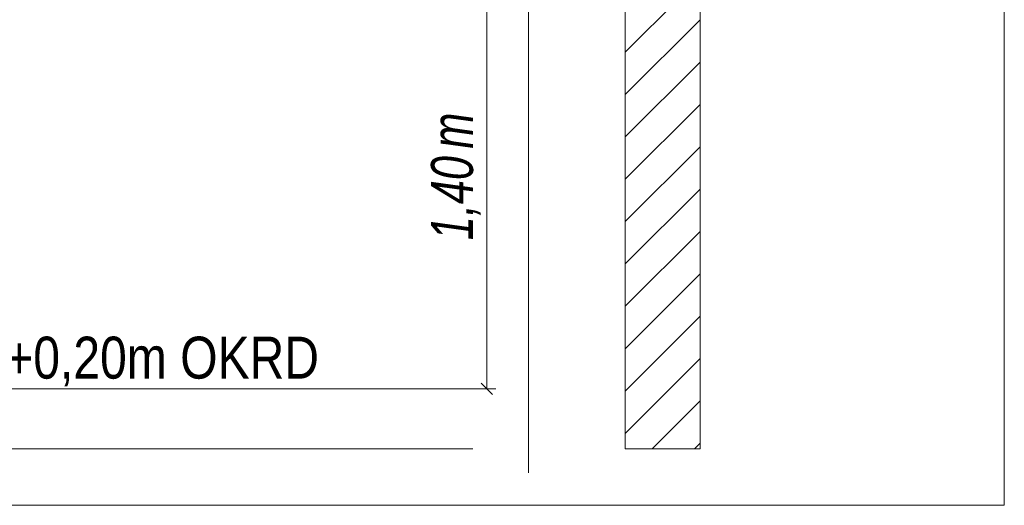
# Model space of a CAD drawing. Extents: x -620 to 300, y 62 to 1162.
# Tile 284 of 307: x 155 to 188, y 994 to 1010. Entities that reach past the tile are written whole.
import ezdxf
from ezdxf.lldxf.tags import DXFTag

# ---------------------------------------------------------------- set-up
doc = ezdxf.new("R2010")
doc.units = 0
doc.layers.get('0').update_dxf_attribs({"lineweight": 13})
for name, color, linetype, lineweight, true_color in [('E_Aussparung Bemaßung-A06G955D8I', 5, 'Continuous', 9, 0x0000ff), ('E_Detail_Beschriftung', 7, 'Continuous', 13, 0x009900), ('E_Detail_Wandschraffur', 7, 'Continuous', 5, 0xc0c0c0)]:
    doc.layers.add(name, color=color, linetype=linetype, lineweight=lineweight, true_color=true_color)
doc.layers.add('E_Detail_Linie_Text_Bem', color=7, linetype='Continuous', lineweight=13)
doc.styles.get("Standard").update_dxf_attribs({"font": 'ARIALN.TTF'})
tags = doc.linetypes.add('fein_strichliert', pattern=[4, 1, -2, 1]).pattern_tags.tags
tags[8:9] = [DXFTag(74, 4), DXFTag(75, 0), DXFTag(340, '0'), DXFTag(46, 0.0), DXFTag(50, 0.0), DXFTag(44, 0.0), DXFTag(45, 0.0)]
tags[6:7] = [DXFTag(74, 4), DXFTag(75, 0), DXFTag(340, '0'), DXFTag(46, 0.0), DXFTag(50, 0.0), DXFTag(44, 0.0), DXFTag(45, 0.0)]
tags[4:5] = [DXFTag(74, 4), DXFTag(75, 0), DXFTag(340, '0'), DXFTag(46, 0.0), DXFTag(50, 0.0), DXFTag(44, 0.0), DXFTag(45, 0.0)]
tags = doc.linetypes.add('fein_strichliert-A06G955H8I', pattern=[4, 1, -2, 1]).pattern_tags.tags
tags[8:9] = [DXFTag(74, 4), DXFTag(75, 0), DXFTag(340, '0'), DXFTag(46, 0.0), DXFTag(50, 0.0), DXFTag(44, 0.0), DXFTag(45, 0.0)]
tags[6:7] = [DXFTag(74, 4), DXFTag(75, 0), DXFTag(340, '0'), DXFTag(46, 0.0), DXFTag(50, 0.0), DXFTag(44, 0.0), DXFTag(45, 0.0)]
tags[4:5] = [DXFTag(74, 4), DXFTag(75, 0), DXFTag(340, '0'), DXFTag(46, 0.0), DXFTag(50, 0.0), DXFTag(44, 0.0), DXFTag(45, 0.0)]

# ---------------------------------------------------------------- blocks, each defined once
blk = doc.blocks.new('Referenz-A06G955I8I')
at = {"layer": 'E_Aussparung Bemaßung-A06G955D8I', "linetype": 'Continuous', "ltscale": 0.13}
for p, q in [((171.068, 1011.992), (171.068, 997.992)), ((171.259, 997.802), (170.877, 998.183)), ((171.368, 997.992), (170.568, 997.992))]:
    blk.add_line(p, q, dxfattribs=at)
at = {"layer": 'E_Detail_Linie_Text_Bem', "linetype": 'fein_strichliert-A06G955H8I', "ltscale": 0.65}
for p, q in [((188.336, 994.103), (188.336, 1055.42)), ((172.455, 995.184), (172.455, 1048.064)), ((125.566, 994.103), (185.309, 994.103)), ((185.309, 994.103), (188.336, 994.103))]:
    blk.add_line(p, q, dxfattribs=at)
at = {"layer": 'E_Detail_Linie_Text_Bem', "linetype": 'Continuous', "ltscale": 0.13}
for p, q in [((178.183, 1035.992), (178.183, 995.992)), ((175.683, 995.992), (175.683, 1023.992)), ((133.582, 997.992), (170.595, 997.992)), ((133.582, 995.992), (170.595, 995.992)), ((178.183, 995.992), (175.683, 995.992))]:
    blk.add_line(p, q, dxfattribs=at)
at = {"layer": 'E_Detail_Wandschraffur', "linetype": 'fein_strichliert', "ltscale": 0.13}
for p, q in [((175.683, 1009.233), (178.183, 1011.733)), ((175.683, 1006.405), (178.183, 1008.904)), ((175.683, 1003.576), (178.183, 1006.076)), ((175.683, 1000.748), (178.183, 1003.248)), ((175.683, 997.919), (178.183, 1000.419)), ((176.585, 995.992), (178.183, 997.591))]:
    blk.add_line(p, q, dxfattribs=at)
at = {"layer": 'E_Detail_Wandschraffur', "linetype": 'ByBlock', "ltscale": 0.13}
for p, q in [((175.683, 1007.819), (178.183, 1010.319)), ((175.683, 1004.99), (178.183, 1007.49)), ((175.683, 1002.162), (178.183, 1004.662)), ((175.683, 999.333), (178.183, 1001.833)), ((175.683, 996.505), (178.183, 999.005)), ((177.999, 995.992), (178.183, 996.177))]:
    blk.add_line(p, q, dxfattribs=at)
at = {"layer": 'E_Aussparung Bemaßung-A06G955D8I', "linetype": 'Continuous', "ltscale": 0.13, "char_height": 1.4, "attachment_point": 1, "rotation": 90}
for s, insert in [('{\\W0.9;\\fArial Narrow|b0|i1;m}', (169.202, 1006.013)), ('{\\W0.9;\\fArial Narrow|b0|i1;1,40 }', (169.202, 1002.956))]:
    blk.add_mtext(s, dxfattribs=dict(at, insert=insert))
at = {"layer": 'E_Detail_Beschriftung', "linetype": 'Continuous', "ltscale": 0.13, "insert": (148.885, 999.734), "char_height": 1.4, "attachment_point": 1}
blk.add_mtext('{\\fArial Narrow;OKFF = +0,20m OKRD}', dxfattribs=at)

msp = doc.modelspace()

# ---------------------------------------------------------------- block references
at = {"color": 8, "lineweight": 25, "ltscale": 0.25, "true_color": 0x808080}
msp.add_blockref('Referenz-A06G955I8I', (0, 0), dxfattribs=at)

doc.saveas('drawing.dxf')
